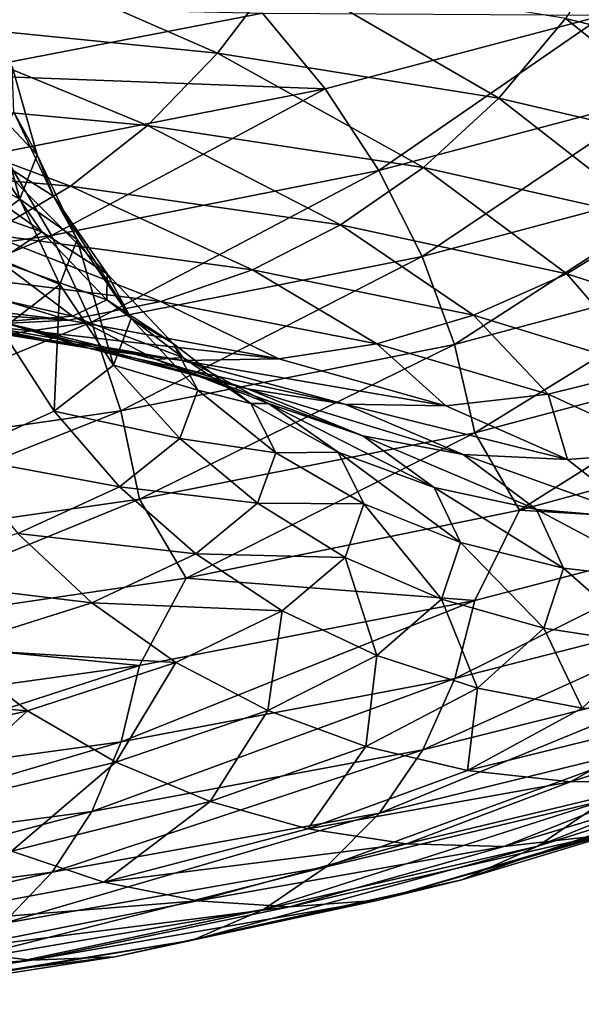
# Model space of a CAD drawing. Header units: metres. Extents: x -44 to 117, y -432 to 89.
# Tile 762 of 1056: x 13.56 to 15.71, y -131.55 to -127.79. Entities that reach past the tile are written whole.
import ezdxf

# ---------------------------------------------------------------- set-up
doc = ezdxf.new("R2010")
doc.units = ezdxf.units.M
doc.layers.add('solid_125568', color=7, linetype='CONTINUOUS')

msp = doc.modelspace()

# ---------------------------------------------------------------- linework, layer by layer
at = {"layer": 'solid_125568'}
for points in [[(13.295939, -127.46701, 948.608948), (13.079348, -127.790802, 948.507385), (14.316578, -127.915321, 947)], [(14.553623, -127.601242, 947.078735), (13.295939, -127.46701, 948.608948), (14.316578, -127.915321, 947)], [(15.863255, -127.449646, 945.4505), (15.645635, -127.782875, 945.431152), (16.560537, -128.006027, 943.684387)], [(14.553623, -127.601242, 947.078735), (14.316578, -127.915321, 947), (15.390834, -128.086319, 945.376953)], [(15.645635, -127.782875, 945.431152), (14.553623, -127.601242, 947.078735), (15.390834, -128.086319, 945.376953)], [(13.026315, -127.729355, 922.65741), (14.487346, -127.762009, 924.022644), (13.274332, -127.996529, 922.518799)], [(13.274332, -127.996529, 922.518799), (14.487346, -127.762009, 924.022644), (14.727077, -128.051132, 923.946594)], [(14.487346, -127.762009, 924.022644), (15.793558, -127.769577, 925.58844), (14.727077, -128.051132, 923.946594)], [(14.727077, -128.051132, 923.946594), (15.793558, -127.769577, 925.58844), (14.932036, -128.363647, 923.907654)], [(15.793558, -127.769577, 925.58844), (16.013432, -128.076004, 925.570923), (14.932036, -128.363647, 923.907654)], [(15.645635, -127.782875, 945.431152), (15.390834, -128.086319, 945.376953), (16.290867, -128.298035, 943.656372)], [(16.560537, -128.006027, 943.684387), (15.645635, -127.782875, 945.431152), (16.290867, -128.298035, 943.656372)], [(13.079348, -127.790802, 948.507385), (12.834599, -128.077621, 948.364563), (14.048714, -128.191818, 946.882996)], [(14.316578, -127.915321, 947), (13.079348, -127.790802, 948.507385), (14.048714, -128.191818, 946.882996)], [(14.316578, -127.915321, 947), (14.048714, -128.191818, 946.882996), (15.102904, -128.351517, 945.287964)], [(15.390834, -128.086319, 945.376953), (14.316578, -127.915321, 947), (15.102904, -128.351517, 945.287964)], [(13.627014, -128.303604, 935.717041), (13.5318, -127.965752, 935.591064), (13.466463, -128.133835, 934.114319)], [(13.627014, -128.303604, 935.717041), (13.537202, -128.140244, 937.203796), (13.5318, -127.965752, 935.591064)], [(13.274332, -127.996529, 922.518799), (14.727077, -128.051132, 923.946594), (13.493859, -128.29306, 922.4198)], [(12.834599, -128.077621, 948.364563), (12.565581, -128.319687, 948.18219), (13.754328, -128.423187, 946.729065)], [(14.048714, -128.191818, 946.882996), (12.834599, -128.077621, 948.364563), (13.754328, -128.423187, 946.729065)], [(13.493859, -128.29306, 922.4198), (14.727077, -128.051132, 923.946594), (13.681584, -128.611298, 922.361084)], [(14.727077, -128.051132, 923.946594), (14.932036, -128.363647, 923.907654), (13.681584, -128.611298, 922.361084)], [(14.932036, -128.363647, 923.907654), (16.013432, -128.076004, 925.570923), (15.09832, -128.692032, 923.905762)], [(16.013432, -128.076004, 925.570923), (16.191772, -128.400192, 925.586548), (15.09832, -128.692032, 923.905762)], [(15.390834, -128.086319, 945.376953), (15.102904, -128.351517, 945.287964), (15.986131, -128.551071, 943.597046)], [(16.290867, -128.298035, 943.656372), (15.390834, -128.086319, 945.376953), (15.986131, -128.551071, 943.597046)], [(13.561205, -128.472534, 934.230469), (13.466463, -128.133835, 934.114319), (13.24712, -128.301727, 932.652954)], [(13.689287, -128.460846, 937.340698), (13.443395, -128.305679, 938.827454), (13.537202, -128.140244, 937.203796)], [(13.561205, -128.472534, 934.230469), (13.627014, -128.303604, 935.717041), (13.466463, -128.133835, 934.114319)], [(13.689287, -128.460846, 937.340698), (13.537202, -128.140244, 937.203796), (13.627014, -128.303604, 935.717041)], [(13.644456, -128.5979, 938.982788), (13.04488, -128.167374, 940.28302), (13.443395, -128.305679, 938.827454)], [(13.644456, -128.5979, 938.982788), (13.239927, -128.454819, 940.458435), (13.04488, -128.167374, 940.28302)], [(14.048714, -128.191818, 946.882996), (13.754328, -128.423187, 946.729065), (14.786501, -128.571136, 945.164795)], [(15.102904, -128.351517, 945.287964), (14.048714, -128.191818, 946.882996), (14.786501, -128.571136, 945.164795)], [(13.493859, -128.29306, 922.4198), (13.681584, -128.611298, 922.361084), (12.275638, -128.811615, 920.947815)], [(13.340307, -128.641281, 932.759399), (13.561205, -128.472534, 934.230469), (13.24712, -128.301727, 932.652954)], [(13.894079, -128.758072, 937.475342), (13.443395, -128.305679, 938.827454), (13.689287, -128.460846, 937.340698)], [(13.894079, -128.758072, 937.475342), (13.644456, -128.5979, 938.982788), (13.443395, -128.305679, 938.827454)], [(13.780139, -128.627258, 935.838318), (13.627014, -128.303604, 935.717041), (13.561205, -128.472534, 934.230469)], [(13.780139, -128.627258, 935.838318), (13.689287, -128.460846, 937.340698), (13.627014, -128.303604, 935.717041)], [(13.754328, -128.423187, 946.729065), (12.565581, -128.319687, 948.18219), (13.440468, -128.606522, 946.542786)], [(13.681584, -128.611298, 922.361084), (14.932036, -128.363647, 923.907654), (13.833929, -128.943619, 922.342957)], [(14.932036, -128.363647, 923.907654), (15.09832, -128.692032, 923.905762), (13.833929, -128.943619, 922.342957)], [(15.102904, -128.351517, 945.287964), (14.786501, -128.571136, 945.164795), (15.651293, -128.758041, 943.506592)], [(15.986131, -128.551071, 943.597046), (15.102904, -128.351517, 945.287964), (15.651293, -128.758041, 943.506592)], [(13.754328, -128.423187, 946.729065), (13.440468, -128.606522, 946.542786), (14.4492, -128.742523, 945.011353)], [(14.786501, -128.571136, 945.164795), (13.754328, -128.423187, 946.729065), (14.4492, -128.742523, 945.011353)], [(15.09832, -128.692032, 923.905762), (16.191772, -128.400192, 925.586548), (15.221939, -129.028748, 923.940796)], [(16.191772, -128.400192, 925.586548), (16.324322, -128.734695, 925.634827), (15.221939, -129.028748, 923.940796)], [(13.480654, -128.708145, 940.637878), (13.239927, -128.454819, 940.458435), (13.644456, -128.5979, 938.982788)], [(13.986343, -128.929611, 935.952148), (13.689287, -128.460846, 937.340698), (13.780139, -128.627258, 935.838318)], [(13.986343, -128.929611, 935.952148), (13.894079, -128.758072, 937.475342), (13.689287, -128.460846, 937.340698)], [(13.713621, -128.799286, 934.336182), (13.561205, -128.472534, 934.230469), (13.340307, -128.641281, 932.759399)], [(13.713621, -128.799286, 934.336182), (13.780139, -128.627258, 935.838318), (13.561205, -128.472534, 934.230469)], [(14.786501, -128.571136, 945.164795), (14.4492, -128.742523, 945.011353), (15.294369, -128.91655, 943.388184)], [(15.651293, -128.758041, 943.506592), (14.786501, -128.571136, 945.164795), (15.294369, -128.91655, 943.388184)], [(15.986131, -128.551071, 943.597046), (15.651293, -128.758041, 943.506592), (16.337904, -128.978394, 941.771912)], [(12.275638, -128.811615, 920.947815), (13.681584, -128.611298, 922.361084), (12.412311, -129.147568, 920.915161)], [(13.681584, -128.611298, 922.361084), (13.833929, -128.943619, 922.342957), (12.412311, -129.147568, 920.915161)], [(13.440468, -128.606522, 946.542786), (13.115134, -128.740204, 946.329346), (14.099535, -128.864288, 944.832092)], [(14.4492, -128.742523, 945.011353), (13.440468, -128.606522, 946.542786), (14.099535, -128.864288, 944.832092)], [(13.892591, -128.857895, 939.137451), (13.480654, -128.708145, 940.637878), (13.644456, -128.5979, 938.982788)], [(13.892591, -128.857895, 939.137451), (13.644456, -128.5979, 938.982788), (13.894079, -128.758072, 937.475342)], [(13.490271, -128.971161, 932.84967), (13.713621, -128.799286, 934.336182), (13.340307, -128.641281, 932.759399)], [(13.918884, -129.106857, 934.429077), (13.780139, -128.627258, 935.838318), (13.713621, -128.799286, 934.336182)], [(13.918884, -129.106857, 934.429077), (13.986343, -128.929611, 935.952148), (13.780139, -128.627258, 935.838318)], [(13.762537, -128.920715, 940.817139), (13.184252, -128.785995, 942.297119), (13.480654, -128.708145, 940.637878)], [(13.762537, -128.920715, 940.817139), (13.480654, -128.708145, 940.637878), (13.892591, -128.857895, 939.137451)], [(13.833929, -128.943619, 922.342957), (15.09832, -128.692032, 923.905762), (13.947217, -129.282425, 922.365845)], [(15.09832, -128.692032, 923.905762), (15.221939, -129.028748, 923.940796), (13.947217, -129.282425, 922.365845)], [(13.115134, -128.740204, 946.329346), (12.786288, -128.82254, 946.093994), (13.746007, -128.935013, 944.631287)], [(14.099535, -128.864288, 944.832092), (13.115134, -128.740204, 946.329346), (13.746007, -128.935013, 944.631287)], [(14.146805, -129.024948, 937.604614), (13.892591, -128.857895, 939.137451), (13.894079, -128.758072, 937.475342)], [(14.146805, -129.024948, 937.604614), (13.894079, -128.758072, 937.475342), (13.986343, -128.929611, 935.952148)], [(14.4492, -128.742523, 945.011353), (14.099535, -128.864288, 944.832092), (14.924331, -129.025467, 943.245239)], [(15.294369, -128.91655, 943.388184), (14.4492, -128.742523, 945.011353), (14.924331, -129.025467, 943.245239)], [(15.221939, -129.028748, 923.940796), (16.324322, -128.734695, 925.634827), (15.298912, -129.366302, 924.012634)], [(15.651293, -128.758041, 943.506592), (15.294369, -128.91655, 943.388184), (15.965423, -129.12323, 941.690186)], [(16.324322, -128.734695, 925.634827), (16.40683, -129.072083, 925.715088), (15.298912, -129.366302, 924.012634)], [(16.337904, -128.978394, 941.771912), (15.651293, -128.758041, 943.506592), (15.965423, -129.12323, 941.690186)], [(13.489256, -128.94162, 942.503906), (13.184252, -128.785995, 942.297119), (13.762537, -128.920715, 940.817139)], [(13.692245, -129.283966, 932.921936), (13.713621, -128.799286, 934.336182), (13.490271, -128.971161, 932.84967)], [(13.692245, -129.283966, 932.921936), (13.918884, -129.106857, 934.429077), (13.713621, -128.799286, 934.336182)], [(13.746007, -128.935013, 944.631287), (12.786288, -128.82254, 946.093994), (12.46161, -128.851883, 945.842346)], [(13.824016, -129.042938, 942.706299), (12.743993, -128.82634, 943.949463), (13.489256, -128.94162, 942.503906)], [(13.824016, -129.042938, 942.706299), (13.060193, -128.917511, 944.184814), (12.743993, -128.82634, 943.949463)], [(13.746007, -128.935013, 944.631287), (12.46161, -128.851883, 945.842346), (13.396877, -128.953247, 944.413818)], [(14.099535, -128.864288, 944.832092), (13.746007, -128.935013, 944.631287), (14.550123, -129.083649, 943.081238)], [(14.183121, -129.078812, 939.287659), (13.762537, -128.920715, 940.817139), (13.892591, -128.857895, 939.137451)], [(14.183121, -129.078812, 939.287659), (13.892591, -128.857895, 939.137451), (14.146805, -129.024948, 937.604614)], [(14.924331, -129.025467, 943.245239), (14.099535, -128.864288, 944.832092), (14.550123, -129.083649, 943.081238)], [(12.412311, -129.147568, 920.915161), (13.833929, -128.943619, 922.342957), (12.513981, -129.488297, 920.927063)], [(13.833929, -128.943619, 922.342957), (13.947217, -129.282425, 922.365845), (12.513981, -129.488297, 920.927063)], [(14.180493, -129.089874, 942.900146), (13.060193, -128.917511, 944.184814), (13.824016, -129.042938, 942.706299)], [(14.180493, -129.089874, 942.900146), (13.396877, -128.953247, 944.413818), (13.060193, -128.917511, 944.184814)], [(14.550123, -129.083649, 943.081238), (13.746007, -128.935013, 944.631287), (13.396877, -128.953247, 944.413818)], [(14.080953, -129.0858, 940.992371), (13.489256, -128.94162, 942.503906), (13.762537, -128.920715, 940.817139)], [(14.430462, -129.197937, 941.160095), (13.489256, -128.94162, 942.503906), (14.080953, -129.0858, 940.992371)], [(14.430462, -129.197937, 941.160095), (13.824016, -129.042938, 942.706299), (13.489256, -128.94162, 942.503906)], [(14.080953, -129.0858, 940.992371), (13.762537, -128.920715, 940.817139), (14.183121, -129.078812, 939.287659)], [(14.240799, -129.203583, 936.055664), (13.986343, -128.929611, 935.952148), (13.918884, -129.106857, 934.429077)], [(14.240799, -129.203583, 936.055664), (14.146805, -129.024948, 937.604614), (13.986343, -128.929611, 935.952148)], [(15.294369, -128.91655, 943.388184), (14.924331, -129.025467, 943.245239), (15.579225, -129.218491, 941.585388)], [(15.965423, -129.12323, 941.690186), (15.294369, -128.91655, 943.388184), (15.579225, -129.218491, 941.585388)], [(13.310438, -129.454987, 931.446228), (13.692245, -129.283966, 932.921936), (13.490271, -128.971161, 932.84967)], [(14.550123, -129.083649, 943.081238), (13.396877, -128.953247, 944.413818), (14.180493, -129.089874, 942.900146)], [(14.442683, -129.254562, 937.725159), (14.146805, -129.024948, 937.604614), (14.240799, -129.203583, 936.055664)], [(14.442683, -129.254562, 937.725159), (14.183121, -129.078812, 939.287659), (14.146805, -129.024948, 937.604614)], [(14.924331, -129.025467, 943.245239), (14.550123, -129.083649, 943.081238), (15.188598, -129.263321, 941.460022)], [(15.579225, -129.218491, 941.585388), (14.924331, -129.025467, 943.245239), (15.188598, -129.263321, 941.460022)], [(14.802675, -129.25679, 941.317078), (13.824016, -129.042938, 942.706299), (14.430462, -129.197937, 941.160095)], [(14.802675, -129.25679, 941.317078), (14.180493, -129.089874, 942.900146), (13.824016, -129.042938, 942.706299)], [(13.947217, -129.282425, 922.365845), (15.221939, -129.028748, 923.940796), (14.017783, -129.620132, 922.429993)], [(15.221939, -129.028748, 923.940796), (15.298912, -129.366302, 924.012634), (14.017783, -129.620132, 922.429993)], [(14.511298, -129.25383, 939.430176), (14.080953, -129.0858, 940.992371), (14.183121, -129.078812, 939.287659)], [(14.871552, -129.377335, 939.562012), (14.080953, -129.0858, 940.992371), (14.511298, -129.25383, 939.430176)], [(14.871552, -129.377335, 939.562012), (14.430462, -129.197937, 941.160095), (14.080953, -129.0858, 940.992371)], [(15.188598, -129.263321, 941.460022), (14.550123, -129.083649, 943.081238), (14.180493, -129.089874, 942.900146)], [(15.188598, -129.263321, 941.460022), (14.180493, -129.089874, 942.900146), (14.802675, -129.25679, 941.317078)], [(14.511298, -129.25383, 939.430176), (14.183121, -129.078812, 939.287659), (14.442683, -129.254562, 937.725159)], [(15.298912, -129.366302, 924.012634), (16.40683, -129.072083, 925.715088), (15.469488, -129.662216, 924.321655)], [(16.40683, -129.072083, 925.715088), (16.563982, -129.363297, 926.052612), (15.469488, -129.662216, 924.321655)], [(14.172164, -129.388016, 934.506897), (13.918884, -129.106857, 934.429077), (13.692245, -129.283966, 932.921936)], [(14.172164, -129.388016, 934.506897), (14.240799, -129.203583, 936.055664), (13.918884, -129.106857, 934.429077)], [(15.965423, -129.12323, 941.690186), (15.579225, -129.218491, 941.585388), (16.055599, -129.437805, 939.869507)], [(14.538675, -129.442093, 936.146179), (14.240799, -129.203583, 936.055664), (14.172164, -129.388016, 934.506897)], [(14.538675, -129.442093, 936.146179), (14.442683, -129.254562, 937.725159), (14.240799, -129.203583, 936.055664)], [(15.255237, -129.448715, 939.680786), (14.430462, -129.197937, 941.160095), (14.871552, -129.377335, 939.562012)], [(15.255237, -129.448715, 939.680786), (14.802675, -129.25679, 941.317078), (14.430462, -129.197937, 941.160095)], [(15.579225, -129.218491, 941.585388), (15.188598, -129.263321, 941.460022), (15.653028, -129.468643, 939.784119)], [(16.055599, -129.437805, 939.869507), (15.579225, -129.218491, 941.585388), (15.653028, -129.468643, 939.784119)], [(12.513981, -129.488297, 920.927063), (13.947217, -129.282425, 922.365845), (12.577338, -129.826172, 920.984192)], [(13.947217, -129.282425, 922.365845), (14.017783, -129.620132, 922.429993), (12.577338, -129.826172, 920.984192)], [(13.941452, -129.572342, 932.974365), (13.692245, -129.283966, 932.921936), (13.310438, -129.454987, 931.446228)], [(13.941452, -129.572342, 932.974365), (14.172164, -129.388016, 934.506897), (13.692245, -129.283966, 932.921936)], [(14.776896, -129.439896, 937.834167), (14.511298, -129.25383, 939.430176), (14.442683, -129.254562, 937.725159)], [(14.776896, -129.439896, 937.834167), (14.442683, -129.254562, 937.725159), (14.538675, -129.442093, 936.146179)], [(15.143806, -129.57518, 937.92926), (14.511298, -129.25383, 939.430176), (14.776896, -129.439896, 937.834167)], [(15.143806, -129.57518, 937.92926), (14.871552, -129.377335, 939.562012), (14.511298, -129.25383, 939.430176)], [(15.653028, -129.468643, 939.784119), (14.802675, -129.25679, 941.317078), (15.255237, -129.448715, 939.680786)], [(15.653028, -129.468643, 939.784119), (15.188598, -129.263321, 941.460022), (14.802675, -129.25679, 941.317078)], [(16.407484, -129.718384, 925.963196), (15.469488, -129.662216, 924.321655), (16.563982, -129.363297, 926.052612)], [(14.468637, -129.635529, 934.567444), (14.172164, -129.388016, 934.506897), (13.941452, -129.572342, 932.974365)], [(14.017783, -129.620132, 922.429993), (15.298912, -129.366302, 924.012634), (14.196011, -129.921539, 922.708679)], [(14.468637, -129.635529, 934.567444), (14.538675, -129.442093, 936.146179), (14.172164, -129.388016, 934.506897)], [(15.298912, -129.366302, 924.012634), (15.469488, -129.662216, 924.321655), (14.196011, -129.921539, 922.708679)], [(15.534604, -129.659531, 938.008911), (14.871552, -129.377335, 939.562012), (15.143806, -129.57518, 937.92926)], [(15.534604, -129.659531, 938.008911), (15.255237, -129.448715, 939.680786), (14.871552, -129.377335, 939.562012)], [(14.875139, -129.637985, 936.221313), (14.776896, -129.439896, 937.834167), (14.538675, -129.442093, 936.146179)], [(15.244548, -129.785339, 936.279236), (14.776896, -129.439896, 937.834167), (14.875139, -129.637985, 936.221313)], [(15.244548, -129.785339, 936.279236), (15.143806, -129.57518, 937.92926), (14.776896, -129.439896, 937.834167)], [(16.055599, -129.437805, 939.869507), (15.653028, -129.468643, 939.784119), (15.93975, -129.693329, 938.071777)], [(13.552749, -129.750488, 931.473877), (13.941452, -129.572342, 932.974365), (13.310438, -129.454987, 931.446228)], [(14.875139, -129.637985, 936.221313), (14.538675, -129.442093, 936.146179), (14.468637, -129.635529, 934.567444)], [(15.93975, -129.693329, 938.071777), (15.255237, -129.448715, 939.680786), (15.534604, -129.659531, 938.008911)], [(15.93975, -129.693329, 938.071777), (15.653028, -129.468643, 939.784119), (15.255237, -129.448715, 939.680786)], [(14.23313, -129.828888, 933.005188), (13.941452, -129.572342, 932.974365), (13.552749, -129.750488, 931.473877)], [(14.23313, -129.828888, 933.005188), (14.468637, -129.635529, 934.567444), (13.941452, -129.572342, 932.974365)], [(15.638036, -129.882965, 936.319397), (15.143806, -129.57518, 937.92926), (15.244548, -129.785339, 936.279236)], [(15.638036, -129.882965, 936.319397), (15.534604, -129.659531, 938.008911), (15.143806, -129.57518, 937.92926)], [(12.577338, -129.826172, 920.984192), (14.017783, -129.620132, 922.429993), (12.764577, -130.132629, 921.238403)], [(14.017783, -129.620132, 922.429993), (14.196011, -129.921539, 922.708679), (12.764577, -130.132629, 921.238403)], [(15.299479, -130.006821, 924.259766), (14.196011, -129.921539, 922.708679), (15.469488, -129.662216, 924.321655)], [(14.803511, -129.842133, 934.608704), (14.468637, -129.635529, 934.567444), (14.23313, -129.828888, 933.005188)], [(14.803511, -129.842133, 934.608704), (14.875139, -129.637985, 936.221313), (14.468637, -129.635529, 934.567444)], [(15.171201, -130.001678, 934.629395), (14.875139, -129.637985, 936.221313), (14.803511, -129.842133, 934.608704)], [(15.171201, -130.001678, 934.629395), (15.244548, -129.785339, 936.279236), (14.875139, -129.637985, 936.221313)], [(15.299479, -130.006821, 924.259766), (15.469488, -129.662216, 924.321655), (16.407484, -129.718384, 925.963196)], [(16.045946, -129.930969, 936.341248), (15.534604, -129.659531, 938.008911), (15.638036, -129.882965, 936.319397)], [(16.045946, -129.930969, 936.341248), (15.93975, -129.693329, 938.071777), (15.534604, -129.659531, 938.008911)], [(16.407484, -129.718384, 925.963196), (16.325855, -130.022629, 926.1297), (15.223348, -130.304947, 924.433655)], [(15.299479, -130.006821, 924.259766), (16.407484, -129.718384, 925.963196), (15.223348, -130.304947, 924.433655)], [(13.836329, -130.015976, 931.475708), (13.552749, -129.750488, 931.473877), (13.010349, -129.916412, 930.021179)], [(13.836329, -130.015976, 931.475708), (14.23313, -129.828888, 933.005188), (13.552749, -129.750488, 931.473877)], [(15.562886, -130.112762, 934.630066), (15.244548, -129.785339, 936.279236), (15.171201, -130.001678, 934.629395)], [(15.562886, -130.112762, 934.630066), (15.638036, -129.882965, 936.319397), (15.244548, -129.785339, 936.279236)], [(14.562585, -130.046188, 933.013), (14.23313, -129.828888, 933.005188), (13.836329, -130.015976, 931.475708)], [(14.562585, -130.046188, 933.013), (14.803511, -129.842133, 934.608704), (14.23313, -129.828888, 933.005188)], [(14.924352, -130.217957, 932.997009), (14.803511, -129.842133, 934.608704), (14.562585, -130.046188, 933.013)], [(14.924352, -130.217957, 932.997009), (15.171201, -130.001678, 934.629395), (14.803511, -129.842133, 934.608704)], [(15.968905, -130.175125, 934.610962), (15.638036, -129.882965, 936.319397), (15.562886, -130.112762, 934.630066)], [(15.968905, -130.175125, 934.610962), (16.045946, -129.930969, 936.341248), (15.638036, -129.882965, 936.319397)], [(14.018256, -130.255295, 922.676331), (12.764577, -130.132629, 921.238403), (14.196011, -129.921539, 922.708679)], [(13.282614, -130.190628, 929.995056), (13.836329, -130.015976, 931.475708), (13.010349, -129.916412, 930.021179)], [(14.018256, -130.255295, 922.676331), (14.196011, -129.921539, 922.708679), (15.299479, -130.006821, 924.259766)], [(15.309753, -130.342484, 932.958557), (15.171201, -130.001678, 934.629395), (14.924352, -130.217957, 932.997009)], [(15.309753, -130.342484, 932.958557), (15.562886, -130.112762, 934.630066), (15.171201, -130.001678, 934.629395)], [(14.15663, -130.243866, 931.450806), (13.836329, -130.015976, 931.475708), (13.282614, -130.190628, 929.995056)], [(14.15663, -130.243866, 931.450806), (14.562585, -130.046188, 933.013), (13.836329, -130.015976, 931.475708)], [(15.299479, -130.006821, 924.259766), (15.223348, -130.304947, 924.433655), (13.948483, -130.547684, 922.856934)], [(14.018256, -130.255295, 922.676331), (15.299479, -130.006821, 924.259766), (13.948483, -130.547684, 922.856934)], [(16.325855, -130.022629, 926.1297), (16.194254, -130.303329, 926.318359), (15.100663, -130.577744, 924.634399)], [(15.223348, -130.304947, 924.433655), (16.325855, -130.022629, 926.1297), (15.100663, -130.577744, 924.634399)], [(14.508373, -130.427734, 931.398926), (14.562585, -130.046188, 933.013), (14.15663, -130.243866, 931.450806)], [(14.508373, -130.427734, 931.398926), (14.924352, -130.217957, 932.997009), (14.562585, -130.046188, 933.013)], [(15.709237, -130.419205, 932.899048), (15.562886, -130.112762, 934.630066), (15.309753, -130.342484, 932.958557)], [(15.709237, -130.419205, 932.899048), (15.968905, -130.175125, 934.610962), (15.562886, -130.112762, 934.630066)], [(12.577712, -130.456421, 921.229858), (12.764577, -130.132629, 921.238403), (14.018256, -130.255295, 922.676331)], [(13.59013, -130.428879, 929.938599), (13.282614, -130.190628, 929.995056), (12.576816, -130.346695, 928.579163)], [(13.59013, -130.428879, 929.938599), (14.15663, -130.243866, 931.450806), (13.282614, -130.190628, 929.995056)], [(14.883124, -130.565536, 931.322266), (14.924352, -130.217957, 932.997009), (14.508373, -130.427734, 931.398926)], [(14.883124, -130.565536, 931.322266), (15.309753, -130.342484, 932.958557), (14.924352, -130.217957, 932.997009)], [(14.018256, -130.255295, 922.676331), (13.948483, -130.547684, 922.856934), (12.51509, -130.743576, 921.416748)], [(12.577712, -130.456421, 921.229858), (14.018256, -130.255295, 922.676331), (12.51509, -130.743576, 921.416748)], [(13.927862, -130.624527, 929.852112), (14.15663, -130.243866, 931.450806), (13.59013, -130.428879, 929.938599)], [(13.927862, -130.624527, 929.852112), (14.508373, -130.427734, 931.398926), (14.15663, -130.243866, 931.450806)], [(15.223348, -130.304947, 924.433655), (15.100663, -130.577744, 924.634399), (13.836105, -130.81311, 923.069031)], [(13.948483, -130.547684, 922.856934), (15.223348, -130.304947, 924.433655), (13.836105, -130.81311, 923.069031)], [(16.194254, -130.303329, 926.318359), (16.016768, -130.554688, 926.524292), (14.935217, -130.819687, 924.856934)], [(15.100663, -130.577744, 924.634399), (16.194254, -130.303329, 926.318359), (14.935217, -130.819687, 924.856934)], [(15.271545, -130.656448, 931.223206), (15.309753, -130.342484, 932.958557), (14.883124, -130.565536, 931.322266)], [(15.271545, -130.656448, 931.223206), (15.709237, -130.419205, 932.899048), (15.309753, -130.342484, 932.958557)], [(12.868026, -130.594925, 928.492676), (13.59013, -130.428879, 929.938599), (12.576816, -130.346695, 928.579163)], [(16.113253, -130.447617, 932.819885), (15.709237, -130.419205, 932.899048), (15.271545, -130.656448, 931.223206)], [(13.187881, -130.801971, 928.37323), (13.59013, -130.428879, 929.938599), (12.868026, -130.594925, 928.492676)], [(13.187881, -130.801971, 928.37323), (13.927862, -130.624527, 929.852112), (13.59013, -130.428879, 929.938599)], [(14.287713, -130.775314, 929.738586), (14.508373, -130.427734, 931.398926), (13.927862, -130.624527, 929.852112)], [(14.287713, -130.775314, 929.738586), (14.883124, -130.565536, 931.322266), (14.508373, -130.427734, 931.398926)], [(15.664304, -130.699661, 931.104126), (16.113253, -130.447617, 932.819885), (15.271545, -130.656448, 931.223206)], [(16.512333, -130.427139, 932.722961), (16.113253, -130.447617, 932.819885), (15.664304, -130.699661, 931.104126)], [(16.052193, -130.694244, 930.967896), (16.512333, -130.427139, 932.722961), (15.664304, -130.699661, 931.104126)], [(16.684017, -130.485947, 928.488403), (16.412554, -130.673721, 928.688354), (15.540461, -130.946335, 926.968506)], [(15.797465, -130.77095, 926.742615), (16.684017, -130.485947, 928.488403), (15.540461, -130.946335, 926.968506)], [(13.948483, -130.547684, 922.856934), (13.836105, -130.81311, 923.069031), (12.414296, -131.002243, 921.638977)], [(12.51509, -130.743576, 921.416748), (13.948483, -130.547684, 922.856934), (12.414296, -131.002243, 921.638977)], [(14.660667, -130.880096, 929.601379), (14.883124, -130.565536, 931.322266), (14.287713, -130.775314, 929.738586)], [(14.660667, -130.880096, 929.601379), (15.271545, -130.656448, 931.223206), (14.883124, -130.565536, 931.322266)], [(16.016768, -130.554688, 926.524292), (15.797465, -130.77095, 926.742615), (14.730776, -131.025238, 925.095947)], [(14.935217, -130.819687, 924.856934), (16.016768, -130.554688, 926.524292), (14.730776, -131.025238, 925.095947)], [(15.100663, -130.577744, 924.634399), (14.935217, -130.819687, 924.856934), (13.684572, -131.046249, 923.306885)], [(13.836105, -130.81311, 923.069031), (15.100663, -130.577744, 924.634399), (13.684572, -131.046249, 923.306885)], [(13.528713, -130.965286, 928.22467), (13.927862, -130.624527, 929.852112), (13.187881, -130.801971, 928.37323)], [(13.528713, -130.965286, 928.22467), (14.287713, -130.775314, 929.738586), (13.927862, -130.624527, 929.852112)], [(16.426147, -130.639282, 930.817688), (16.052193, -130.694244, 930.967896), (15.410013, -130.947037, 929.269592)], [(15.768909, -130.906754, 929.082825), (16.426147, -130.639282, 930.817688), (15.410013, -130.947037, 929.269592)], [(15.664304, -130.699661, 931.104126), (15.271545, -130.656448, 931.223206), (14.660667, -130.880096, 929.601379)], [(16.412554, -130.673721, 928.688354), (16.105774, -130.815643, 928.887817), (15.250015, -131.074997, 927.197449)], [(15.540461, -130.946335, 926.968506), (16.412554, -130.673721, 928.688354), (15.250015, -131.074997, 927.197449)], [(15.037714, -130.937729, 929.443787), (15.664304, -130.699661, 931.104126), (14.660667, -130.880096, 929.601379)], [(16.052193, -130.694244, 930.967896), (15.664304, -130.699661, 931.104126), (15.037714, -130.937729, 929.443787)], [(15.410013, -130.947037, 929.269592), (16.052193, -130.694244, 930.967896), (15.037714, -130.937729, 929.443787)], [(13.881929, -131.08342, 928.051147), (14.287713, -130.775314, 929.738586), (13.528713, -130.965286, 928.22467)], [(13.881929, -131.08342, 928.051147), (14.660667, -130.880096, 929.601379), (14.287713, -130.775314, 929.738586)], [(15.797465, -130.77095, 926.742615), (15.540461, -130.946335, 926.968506), (14.491159, -131.188843, 925.346252)], [(14.730776, -131.025238, 925.095947), (15.797465, -130.77095, 926.742615), (14.491159, -131.188843, 925.346252)], [(13.836105, -130.81311, 923.069031), (13.684572, -131.046249, 923.306885), (12.278399, -131.227325, 921.890808)], [(12.414296, -131.002243, 921.638977), (13.836105, -130.81311, 923.069031), (12.278399, -131.227325, 921.890808)], [(14.935217, -130.819687, 924.856934), (14.730776, -131.025238, 925.095947), (13.497308, -131.241791, 923.565002)], [(13.684572, -131.046249, 923.306885), (14.935217, -130.819687, 924.856934), (13.497308, -131.241791, 923.565002)], [(16.105774, -130.815643, 928.887817), (15.768909, -130.906754, 929.082825), (14.93112, -131.152283, 927.425049)], [(15.250015, -131.074997, 927.197449), (16.105774, -130.815643, 928.887817), (14.93112, -131.152283, 927.425049)], [(15.037714, -130.937729, 929.443787), (14.660667, -130.880096, 929.601379), (13.881929, -131.08342, 928.051147)], [(15.768909, -130.906754, 929.082825), (15.410013, -130.947037, 929.269592), (14.591394, -131.178421, 927.646484)], [(14.93112, -131.152283, 927.425049), (15.768909, -130.906754, 929.082825), (14.591394, -131.178421, 927.646484)], [(14.238949, -131.154953, 927.856873), (15.037714, -130.937729, 929.443787), (13.881929, -131.08342, 928.051147)], [(15.540461, -130.946335, 926.968506), (15.250015, -131.074997, 927.197449), (14.220364, -131.304932, 925.602905)], [(14.491159, -131.188843, 925.346252), (15.540461, -130.946335, 926.968506), (14.220364, -131.304932, 925.602905)], [(15.410013, -130.947037, 929.269592), (15.037714, -130.937729, 929.443787), (14.238949, -131.154953, 927.856873)], [(12.944897, -131.260117, 926.587952), (13.881929, -131.08342, 928.051147), (13.528713, -130.965286, 928.22467)], [(14.591394, -131.178421, 927.646484), (15.410013, -130.947037, 929.269592), (14.238949, -131.154953, 927.856873)], [(13.684572, -131.046249, 923.306885), (13.497308, -131.241791, 923.565002), (12.110439, -131.413681, 922.166321)], [(12.278399, -131.227325, 921.890808), (13.684572, -131.046249, 923.306885), (12.110439, -131.413681, 922.166321)], [(14.730776, -131.025238, 925.095947), (14.491159, -131.188843, 925.346252), (13.277794, -131.394409, 923.83783)], [(13.497308, -131.241791, 923.565002), (14.730776, -131.025238, 925.095947), (13.277794, -131.394409, 923.83783)], [(14.238949, -131.154953, 927.856873), (13.881929, -131.08342, 928.051147), (12.944897, -131.260117, 926.587952)], [(15.250015, -131.074997, 927.197449), (14.93112, -131.152283, 927.425049), (13.923073, -131.36908, 925.860962)], [(14.220364, -131.304932, 925.602905), (15.250015, -131.074997, 927.197449), (13.923073, -131.36908, 925.860962)], [(13.277817, -131.344864, 926.359314), (14.238949, -131.154953, 927.856873), (12.944897, -131.260117, 926.587952)], [(14.591394, -131.178421, 927.646484), (14.238949, -131.154953, 927.856873), (13.277817, -131.344864, 926.359314)], [(14.93112, -131.152283, 927.425049), (14.591394, -131.178421, 927.646484), (13.606391, -131.38179, 926.115051)], [(13.923073, -131.36908, 925.860962), (14.93112, -131.152283, 927.425049), (13.606391, -131.38179, 926.115051)], [(14.491159, -131.188843, 925.346252), (14.220364, -131.304932, 925.602905), (13.029713, -131.498734, 924.120056)], [(13.277794, -131.394409, 923.83783), (14.491159, -131.188843, 925.346252), (13.029713, -131.498734, 924.120056)], [(13.606391, -131.38179, 926.115051), (14.591394, -131.178421, 927.646484), (13.277817, -131.344864, 926.359314)], [(14.220364, -131.304932, 925.602905), (13.923073, -131.36908, 925.860962), (12.757394, -131.550598, 924.406311)], [(13.029713, -131.498734, 924.120056), (14.220364, -131.304932, 925.602905), (12.757394, -131.550598, 924.406311)], [(13.606391, -131.38179, 926.115051), (13.277817, -131.344864, 926.359314), (12.166358, -131.501236, 924.966064)], [(12.46734, -131.550751, 924.690552), (13.606391, -131.38179, 926.115051), (12.166358, -131.501236, 924.966064)], [(13.923073, -131.36908, 925.860962), (13.606391, -131.38179, 926.115051), (12.46734, -131.550751, 924.690552)], [(12.757394, -131.550598, 924.406311), (13.923073, -131.36908, 925.860962), (12.46734, -131.550751, 924.690552)]]:
    msp.add_3dface(points, dxfattribs=at)

doc.saveas('drawing.dxf')
